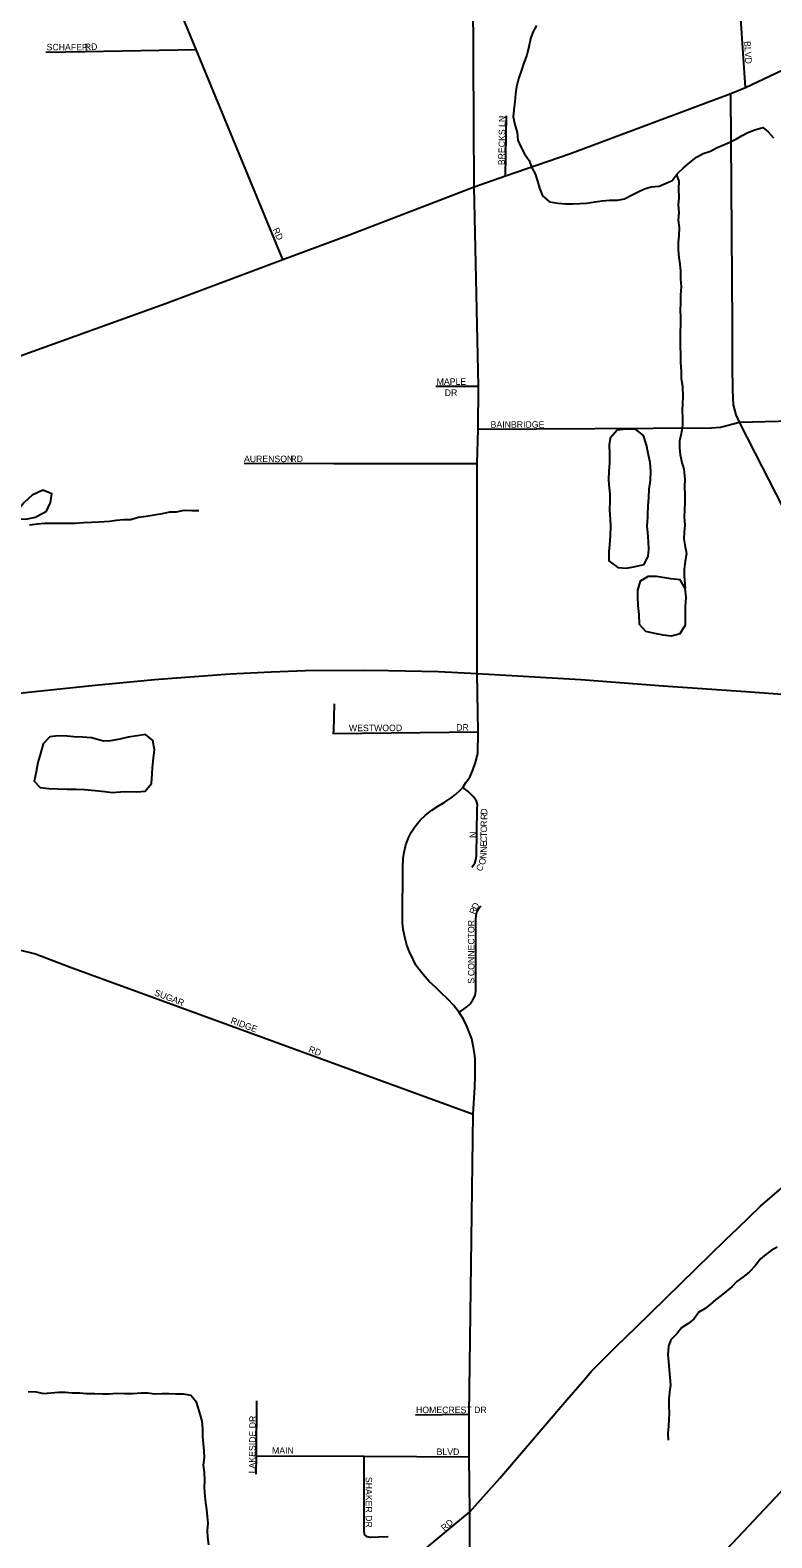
# Model space of a CAD drawing. Extents: x 1857828 to 2277390, y 930619 to 1324581.
# Drawn here: x 2097229 to 2102919, y 1225034 to 1236601 of the extents above; entities that cross this region are included whole.
import ezdxf

# ---------------------------------------------------------------- set-up
doc = ezdxf.new("R2010")
doc.units = 0
for name, color, linetype in [('GM_X_City_Street', 7, 'Continuous'), ('GM_X_City_Street_Text', 7, 'Continuous'), ('GM_X_Interstate_Route', 7, 'Continuous'), ('GM_X_Minor_Lake', 7, 'Continuous'), ('GM_X_Minor_River', 7, 'Continuous'), ('GM_X_State_Route', 7, 'Continuous'), ('GM_X_US_Route', 7, 'Continuous')]:
    doc.layers.add(name, color=color, linetype=linetype)

msp = doc.modelspace()

# ---------------------------------------------------------------- linework, layer by layer
at = {"layer": 'GM_X_City_Street'}
for points in [[(2102716, 1236162), (2102667, 1236881), (2102668, 1237496), (2102668, 1237530), (2102671, 1238129), (2102674, 1238787), (2102678, 1240048), (2102681, 1240886), (2102683, 1241335)], [(2099167, 1234841), (2098502, 1236452), (2097861, 1238003)], [(2097350, 1236431), (2097650, 1236437), (2097650, 1236437)], [(2097650, 1236437), (2098502, 1236452)], [(2102618, 1234025), (2102616, 1234339), (2102605, 1236115)], [(2100876, 1235483), (2100882, 1235944)], [(2102790, 1233359), (2102671, 1233593), (2102644, 1233651), (2102625, 1233726), (2102619, 1233840), (2102618, 1234025)], [(2100342, 1233869), (2100669, 1233869)], [(2100666, 1233539), (2102455, 1233549), (2102525, 1233556), (2102671, 1233593)], [(2102671, 1233593), (2103165, 1233607), (2103588, 1233609), (2103954, 1233608), (2104070, 1233609), (2106848, 1233568), (2107346, 1233570), (2109535, 1233580)], [(2098870, 1233278), (2099559, 1233276), (2099585, 1233276)], [(2099585, 1233276), (2100658, 1233276)], [(2103857, 1231553), (2103810, 1231623), (2103485, 1232102), (2103263, 1232436), (2102790, 1233359)], [(2099560, 1231433), (2099555, 1231222), (2099554, 1231210)], [(2099554, 1231210), (2099554, 1231206), (2100666, 1231218)], [(2100617, 1230181), (2100641, 1230211), (2100651, 1230246), (2100654, 1230270), (2100658, 1230624), (2100660, 1230661), (2100653, 1230687), (2100632, 1230716), (2100588, 1230759), (2100547, 1230792)], [(2100519, 1229065), (2100579, 1229108), (2100605, 1229131), (2100625, 1229162), (2100643, 1229195), (2100647, 1229228), (2100648, 1229637), (2100648, 1229775), (2100651, 1229811), (2100658, 1229841), (2100674, 1229867), (2100687, 1229883)], [(2097125, 1229551), (2097271, 1229514), (2097530, 1229414), (2100627, 1228284)], [(2100602, 1225235), (2100832, 1225491), (2101347, 1226094), (2101465, 1226231), (2101534, 1226312), (2101572, 1226350), (2101622, 1226401), (2101726, 1226506), (2101877, 1226651), (2102564, 1227322), (2102658, 1227411), (2102831, 1227578), (2103031, 1227750), (2103381, 1228047), (2103752, 1228365), (2104352, 1228876), (2104412, 1228925), (2104438, 1228949), (2104468, 1228973), (2104518, 1229006), (2104659, 1229103), (2105207, 1229490)], [(2098963, 1225524), (2098965, 1225664), (2098968, 1226086)], [(2100184, 1225978), (2100596, 1225983)], [(2098965, 1225664), (2099790, 1225660), (2100597, 1225656)], [(2099976, 1225042), (2099900, 1225039), (2099841, 1225037), (2099815, 1225041), (2099794, 1225059), (2099790, 1225093), (2099790, 1225660)], [(2098144, 1223190), (2098180, 1223219), (2098467, 1223458), (2100602, 1225235)]]:
    msp.add_lwpolyline(points, dxfattribs=at)
at = {"layer": 'GM_X_Interstate_Route'}
for points in [[(2096987, 1231498), (2097240, 1231524), (2097728, 1231575), (2098184, 1231620), (2098763, 1231663), (2099079, 1231679), (2099342, 1231688), (2099792, 1231691), (2099977, 1231688), (2100361, 1231682), (2100657, 1231665)], [(2100657, 1231665), (2101452, 1231619), (2102084, 1231571), (2102718, 1231527), (2103138, 1231497), (2103316, 1231485), (2103431, 1231474)]]:
    msp.add_lwpolyline(points, dxfattribs=at)
at = {"layer": 'GM_X_Minor_Lake'}
for points in [[(2101967, 1232865), (2101967, 1232885), (2101969, 1232951), (2101975, 1233017), (2101978, 1233080), (2101988, 1233150), (2101990, 1233216), (2101986, 1233283), (2101971, 1233353), (2101957, 1233421), (2101935, 1233492), (2101874, 1233538), (2101800, 1233541), (2101732, 1233533), (2101678, 1233471), (2101670, 1233420), (2101674, 1233350), (2101672, 1233282), (2101667, 1233217), (2101665, 1233153)], [(2101665, 1233153), (2101669, 1233113), (2101675, 1233045), (2101675, 1232990), (2101674, 1232918), (2101678, 1232850), (2101680, 1232797), (2101678, 1232721), (2101673, 1232653), (2101669, 1232600), (2101669, 1232530), (2101736, 1232478), (2101804, 1232474), (2101870, 1232487), (2101938, 1232501), (2101970, 1232565), (2101974, 1232618), (2101972, 1232680), (2101966, 1232746), (2101963, 1232798), (2101967, 1232865)], [(2097244, 1233034), (2097184, 1232978), (2097134, 1232917), (2097126, 1232851), (2097196, 1232849), (2097269, 1232866)], [(2097269, 1232866), (2097289, 1232874), (2097353, 1232912), (2097385, 1232978), (2097395, 1233043), (2097326, 1233071), (2097244, 1233034)], [(2102035, 1232409), (2101969, 1232409), (2101909, 1232374), (2101887, 1232304), (2101887, 1232254), (2101891, 1232187), (2101898, 1232117), (2101900, 1232045), (2101950, 1231990), (2102019, 1231975)], [(2102019, 1231975), (2102083, 1231963), (2102150, 1231955), (2102216, 1231973), (2102256, 1232038), (2102257, 1232110), (2102257, 1232178), (2102261, 1232251), (2102253, 1232317), (2102216, 1232385), (2102144, 1232393), (2102035, 1232409)], [(2097699, 1231171), (2097631, 1231177), (2097564, 1231180), (2097512, 1231186), (2097444, 1231188), (2097380, 1231180), (2097328, 1231125), (2097308, 1231051), (2097288, 1230983), (2097274, 1230912), (2097260, 1230840), (2097305, 1230790), (2097373, 1230784), (2097441, 1230780), (2097512, 1230778), (2097582, 1230777), (2097646, 1230775)], [(2097646, 1230775), (2097727, 1230769), (2097803, 1230761), (2097859, 1230753), (2097922, 1230758), (2097984, 1230760), (2098046, 1230758), (2098112, 1230762), (2098160, 1230821), (2098166, 1230895), (2098168, 1230945), (2098176, 1231016), (2098184, 1231080), (2098169, 1231152), (2098113, 1231198), (2098049, 1231188), (2097980, 1231178), (2097916, 1231163), (2097846, 1231149), (2097792, 1231147), (2097699, 1231171)]]:
    msp.add_lwpolyline(points, dxfattribs=at)
at = {"layer": 'GM_X_Minor_River'}
for points in [[(2101112, 1236638), (2101086, 1236586), (2101067, 1236535), (2101055, 1236473), (2101038, 1236410), (2101017, 1236350), (2100997, 1236295), (2100974, 1236227), (2100960, 1236166), (2100953, 1236112), (2100946, 1236052), (2100940, 1235991), (2100935, 1235937), (2100948, 1235877), (2100965, 1235817), (2100971, 1235756), (2100994, 1235706), (2101021, 1235652), (2101058, 1235601), (2101076, 1235549), (2101103, 1235499), (2101120, 1235442), (2101135, 1235388), (2101159, 1235330), (2101212, 1235285), (2101279, 1235273), (2101335, 1235268), (2101391, 1235269), (2101445, 1235271), (2101496, 1235274), (2101564, 1235285), (2101618, 1235293), (2101672, 1235298), (2101734, 1235297), (2101789, 1235307), (2101846, 1235338), (2101892, 1235361), (2101942, 1235385), (2101992, 1235398), (2102055, 1235405), (2102107, 1235427), (2102154, 1235448), (2102198, 1235503), (2102240, 1235545), (2102289, 1235586), (2102341, 1235627), (2102391, 1235654), (2102447, 1235674), (2102495, 1235699), (2102543, 1235718), (2102597, 1235742), (2102647, 1235767), (2102691, 1235792), (2102735, 1235816), (2102789, 1235837), (2102849, 1235854), (2102891, 1235822), (2102932, 1235774)], [(2102188, 1235490), (2102205, 1235442), (2102203, 1235382), (2102206, 1235314), (2102201, 1235262), (2102204, 1235203), (2102200, 1235143), (2102207, 1235087), (2102204, 1235024), (2102200, 1234974), (2102201, 1234916), (2102204, 1234858), (2102212, 1234805), (2102217, 1234751), (2102218, 1234693), (2102223, 1234631), (2102217, 1234570), (2102218, 1234508), (2102215, 1234452), (2102219, 1234398), (2102218, 1234339), (2102215, 1234289), (2102215, 1234237), (2102216, 1234180), (2102219, 1234108), (2102219, 1234054), (2102222, 1233981), (2102223, 1233929), (2102232, 1233869), (2102235, 1233789), (2102233, 1233736), (2102230, 1233682), (2102233, 1233628), (2102233, 1233570), (2102224, 1233505), (2102209, 1233451), (2102211, 1233396), (2102216, 1233344), (2102229, 1233284), (2102243, 1233234), (2102250, 1233156), (2102249, 1233097), (2102250, 1233037), (2102250, 1232981), (2102249, 1232919), (2102246, 1232868), (2102251, 1232804), (2102245, 1232750), (2102244, 1232699), (2102253, 1232637), (2102263, 1232585), (2102254, 1232527), (2102247, 1232466), (2102247, 1232414), (2102253, 1232317)], [(2097224, 1232805), (2097284, 1232813), (2097338, 1232818), (2097400, 1232819), (2097458, 1232819), (2097511, 1232818), (2097573, 1232820), (2097639, 1232825), (2097699, 1232826), (2097758, 1232829), (2097838, 1232835), (2097892, 1232842), (2097944, 1232847), (2098001, 1232847), (2098057, 1232864), (2098119, 1232873), (2098181, 1232883), (2098245, 1232894), (2098301, 1232905), (2098351, 1232907), (2098410, 1232918), (2098470, 1232917), (2098522, 1232917)], [(2102960, 1227265), (2102914, 1227238), (2102872, 1227208), (2102830, 1227173), (2102792, 1227123), (2102745, 1227072), (2102697, 1227034), (2102649, 1227001), (2102611, 1226961), (2102571, 1226927), (2102531, 1226894), (2102489, 1226862), (2102447, 1226827), (2102407, 1226795), (2102359, 1226767), (2102319, 1226712), (2102273, 1226676), (2102225, 1226645), (2102190, 1226599), (2102144, 1226554), (2102126, 1226506), (2102120, 1226438), (2102125, 1226387), (2102131, 1226323), (2102137, 1226265), (2102142, 1226207), (2102134, 1226152), (2102128, 1226102), (2102128, 1226044), (2102131, 1225994), (2102129, 1225943), (2102125, 1225891), (2102121, 1225837), (2102124, 1225785)], [(2097214, 1226157), (2097274, 1226155), (2097330, 1226143), (2097387, 1226148), (2097447, 1226152), (2097501, 1226153), (2097551, 1226147), (2097609, 1226147), (2097661, 1226143), (2097724, 1226142), (2097784, 1226138), (2097834, 1226140), (2097890, 1226145), (2097952, 1226143), (2098016, 1226142), (2098081, 1226146), (2098131, 1226148), (2098183, 1226139), (2098241, 1226141), (2098293, 1226141), (2098343, 1226140), (2098403, 1226140), (2098462, 1226128), (2098500, 1226082), (2098516, 1226034), (2098531, 1225982), (2098545, 1225930), (2098551, 1225872), (2098552, 1225809), (2098556, 1225759), (2098560, 1225703), (2098563, 1225651), (2098557, 1225592), (2098565, 1225536)], [(2098565, 1225536), (2098566, 1225476), (2098564, 1225420), (2098570, 1225355), (2098574, 1225303), (2098581, 1225251), (2098587, 1225199), (2098591, 1225146), (2098586, 1225092), (2098590, 1225040), (2098598, 1224982)]]:
    msp.add_lwpolyline(points, dxfattribs=at)
at = {"layer": 'GM_X_State_Route'}
for points in [[(2100635, 1235400), (2100609, 1240305)], [(2100666, 1231218), (2100657, 1231665), (2100658, 1233276), (2100666, 1233539), (2100669, 1233869), (2100635, 1235400)], [(2100642, 1228616), (2100642, 1228702), (2100641, 1228736), (2100631, 1228796), (2100616, 1228863), (2100579, 1228959), (2100553, 1229014), (2100519, 1229065), (2100477, 1229120), (2100434, 1229168), (2100380, 1229219), (2100340, 1229257), (2100290, 1229303), (2100243, 1229356), (2100214, 1229395), (2100188, 1229429), (2100166, 1229471), (2100139, 1229529), (2100118, 1229582), (2100102, 1229642), (2100090, 1229702), (2100085, 1229755), (2100084, 1229811), (2100085, 1229858), (2100084, 1229945), (2100088, 1230019), (2100089, 1230177), (2100090, 1230246), (2100097, 1230295), (2100110, 1230352), (2100130, 1230405), (2100154, 1230452), (2100181, 1230489), (2100221, 1230541), (2100261, 1230578), (2100310, 1230616), (2100362, 1230650), (2100405, 1230675), (2100458, 1230711), (2100492, 1230736), (2100524, 1230767), (2100547, 1230792), (2100572, 1230829), (2100602, 1230871), (2100626, 1230925), (2100646, 1230983), (2100662, 1231052), (2100666, 1231218)], [(2100550, 1222889), (2100912, 1223166), (2101272, 1223563), (2103310, 1225729), (2104085, 1226560), (2105867, 1228484), (2106586, 1229254), (2107272, 1230005), (2108388, 1231146), (2108447, 1231210)], [(2100590, 1223915), (2100598, 1224360), (2100602, 1225235), (2100597, 1225656), (2100596, 1225983), (2100627, 1228284), (2100639, 1228492), (2100642, 1228580), (2100642, 1228616)]]:
    msp.add_lwpolyline(points, dxfattribs=at)
at = {"layer": 'GM_X_US_Route'}
for points in [[(2100635, 1235400), (2100876, 1235483), (2101366, 1235652), (2102605, 1236115), (2102716, 1236162), (2103945, 1236742), (2104990, 1237236), (2105804, 1237760), (2106112, 1237959), (2106425, 1238161), (2108401, 1239434), (2108694, 1239590)], [(2096939, 1234027), (2096965, 1234036), (2098267, 1234505), (2099167, 1234841), (2099684, 1235034), (2100635, 1235400)]]:
    msp.add_lwpolyline(points, dxfattribs=at)

# ---------------------------------------------------------------- texts
at = {"layer": 'GM_X_City_Street_Text'}
for s, rotation, p in [('SCHAFER', 0, (2097355, 1236446)), ('RD', 2.8608, (2097649, 1236446)), ('BLVD', 273.011, (2102706, 1236516)), ('BRECKS LN', 89.2437, (2100870, 1235565)), ('RD', 293.9636, (2099088, 1235072)), ('MAPLE', 0, (2100347, 1233880)), ('DR', 0, (2100409, 1233795)), ('BAINBRIDGE', 0, (2100761, 1233551)), ('AURENSON', 0, (2098869, 1233287)), ('RD', 0, (2099225, 1233287)), ('WESTWOOD', 0, (2099674, 1231223)), ('DR', 0, (2100497, 1231227)), ('D', 89.3285, (2100735, 1230582)), ('R', 89.3202, (2100735, 1230542)), ('O', 89.3285, (2100734, 1230445)), ('R', 89.3288, (2100734, 1230489)), ('N', 90, (2100650, 1230404)), ('C', 89.3173, (2100733, 1230370)), ('E', 89.2795, (2100732, 1230335)), ('T', 89.3293, (2100733, 1230410)), ('O', 77.388, (2100717, 1230193)), ('N', 84.6537, (2100727, 1230243)), ('N', 89.0583, (2100732, 1230291)), ('C', 54.228, (2100684, 1230141)), ('D', 62.4185, (2100656, 1229849)), ('R', 67.892, (2100642, 1229813)), ('CONNECTOR', 90, (2100637, 1229344)), ('S', 90, (2100637, 1229286)), ('SUGAR', 338.868, (2098177, 1229198)), ('RIDGE', 339.8316, (2098762, 1228983)), ('RD', 338.7366, (2099360, 1228763)), ('LAKESIDE DR', 89.3781, (2098956, 1225529)), ('HOMECREST DR', 0, (2100189, 1225991)), ('MAIN', 0, (2099084, 1225679)), ('BLVD', 0, (2100347, 1225670)), ('SHAKER DR', 270, (2099802, 1225502)), ('RD', 40.6039, (2100407, 1225083))]:
    msp.add_text(s, height=50, rotation=rotation, dxfattribs=at).set_placement(p)

doc.saveas('drawing.dxf')
